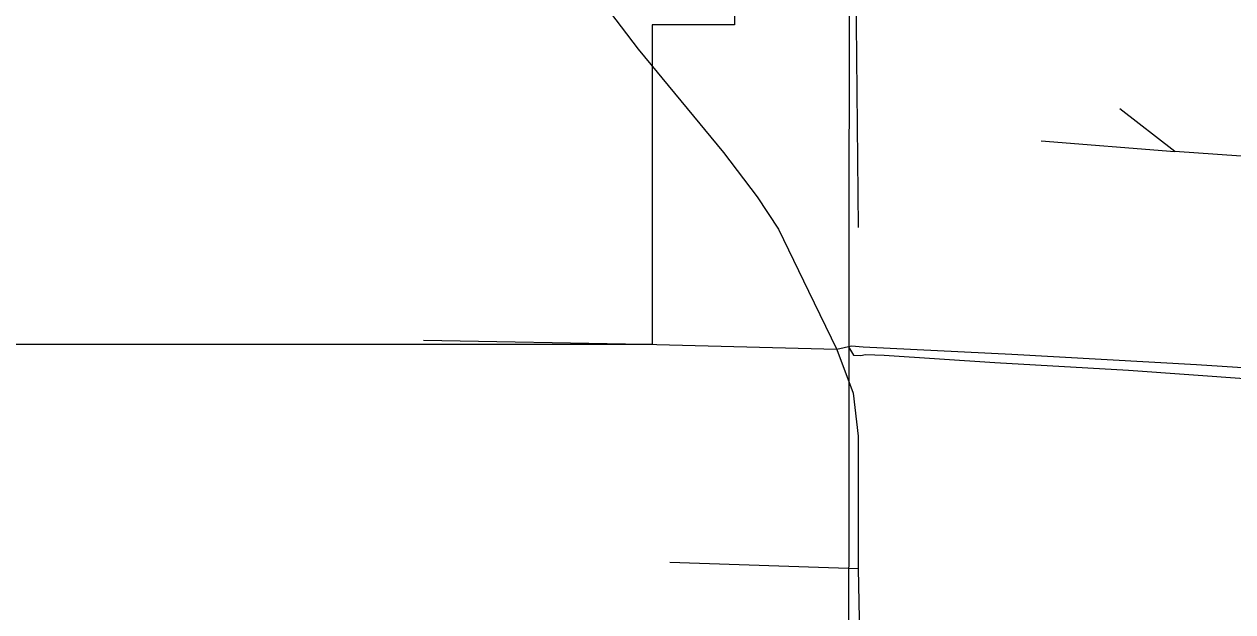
# Model space of a CAD drawing. Extents: x 1670563 to 1761545, y 515755 to 578944.
# Drawn here: x 1715113 to 1722466, y 529450 to 533025 of the extents above; entities that cross this region are included whole.
import ezdxf

# ---------------------------------------------------------------- set-up
doc = ezdxf.new("R2010")
doc.units = 0
for name, color, linetype in [('5_sectionlines', 7, 'Continuous'), ('LIMITS', 7, 'Continuous'), ('SHP_LINE', 7, 'Continuous'), ('STREETCL', 7, 'Continuous')]:
    doc.layers.add(name, color=color, linetype=linetype)

# ---------------------------------------------------------------- blocks, each defined once
blk = doc.blocks.new('CITY_LIMITS02')
at = {"layer": 'LIMITS'}
for p, q in [((1719433.6, 533721.5), (1719433.6, 533021.5)), ((1719433.6, 533021.5), (1718933.6, 533021.5)), ((1718933.6, 533021.5), (1718933.6, 531075.7))]:
    blk.add_line(p, q, dxfattribs=at)
for points in [[(1719433.6, 533721.5), (1719433.6, 533021.5)], [(1718933.6, 533021.5), (1718933.6, 531075.7)], [(1719433.6, 533021.5), (1718933.6, 533021.5)], [(1718933.6, 531075.7), (1712222, 531076.3)]]:
    blk.add_lwpolyline(points, dxfattribs=at)

msp = doc.modelspace()

# ---------------------------------------------------------------- linework, layer by layer
at = {"layer": '5_sectionlines'}
msp.add_lwpolyline([(1720176.8, 517754.9), (1720182.8, 523040.4), (1720130.2, 528390.8), (1720133.6, 533723.3)], dxfattribs=at)
at = {"layer": 'SHP_LINE'}
for points in [[(1716534, 536345), (1716546, 536123), (1716656, 535763), (1716958, 535332), (1717479, 534651), (1718163, 533775), (1718848, 532874), (1719368, 532244), (1719571, 531974), (1719701, 531778), (1719885, 531402), (1720057, 531046)], [(1722113, 532251), (1721778, 532511)], [(1721299, 532316), (1722113, 532251)], [(1722112, 532253), (1723296, 532170)], [(1720057, 531046), (1718882, 531077), (1717542, 531101)], [(1724568, 530833), (1724528, 530817), (1724459, 530815), (1723648, 530861), (1722899, 530910), (1722244, 530953), (1721121, 531015), (1720216, 531060), (1720145, 531066), (1720057, 531046)], [(1720128, 531062), (1720157, 531011), (1720203, 531009), (1720232, 531016), (1720345, 531011), (1721018, 530967), (1721831, 530920), (1722565, 530868), (1722864, 530854), (1724546, 530748), (1724591, 530750), (1724622, 530776)], [(1720057, 531046), (1720155, 530781), (1720187, 530519), (1720187, 529712)], [(1720187, 529712), (1719040, 529751)], [(1720187, 529712), (1720213, 528405), (1720221, 526696)]]:
    msp.add_lwpolyline(points, dxfattribs=at)
at = {"layer": 'STREETCL'}
msp.add_lwpolyline([(1720174.9, 533732.9), (1720172.5, 533238.7), (1720186.1, 531788.3)], dxfattribs=at)

# ---------------------------------------------------------------- block references
msp.add_blockref('CITY_LIMITS02', (0, 0), dxfattribs=at)

doc.saveas('drawing.dxf')
